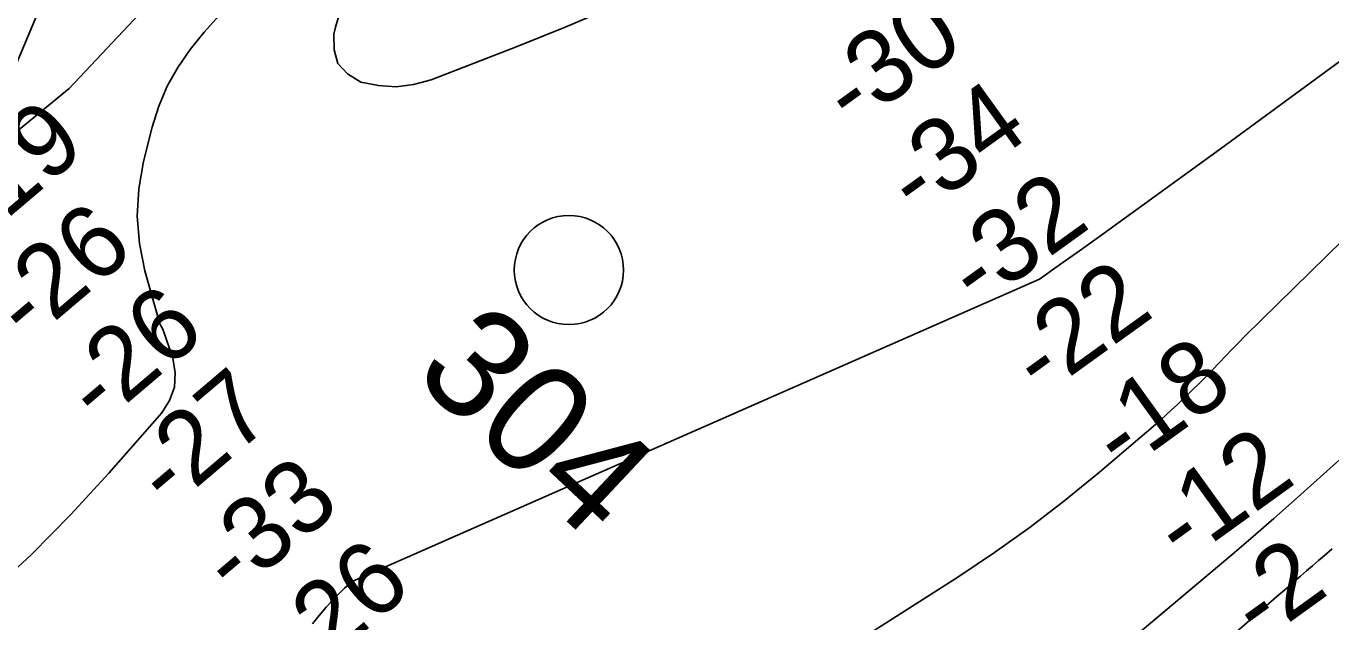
# Model space of a CAD drawing. Extents: x 3146026 to 3183936, y 897894 to 923344.
# Drawn here: x 3178564 to 3179758, y 905898 to 906444 of the extents above; entities that cross this region are included whole.
import ezdxf

# ---------------------------------------------------------------- set-up
doc = ezdxf.new("R2010")
doc.units = 0
for name, color, linetype in [('V-RIVR-IDEN', 7, 'Continuous'), ('V-RIVR-MILE', 7, 'Continuous'), ('V-RIVR-RANG', 7, 'Continuous'), ('V-TOPO-DPTH', 7, 'Continuous'), ('V-TOPO-MAJR', 7, 'Continuous'), ('V-TOPO-MINR', 7, 'Continuous')]:
    doc.layers.add(name, color=color, linetype=linetype)

msp = doc.modelspace()

# ---------------------------------------------------------------- linework, layer by layer
at = {"layer": 'V-RIVR-MILE'}
msp.add_circle((3179060.7, 906220.3), 50, dxfattribs=at)
at = {"layer": 'V-TOPO-DPTH'}
for points in [[(3178836.3, 907080.3), (3178544.9, 906385.4)], [(3178836.3, 907080.3), (3178544.9, 906385.4)], [(3178076.4, 905954.5), (3178603.2, 906386.4), (3178805.5, 906601.9), (3178846.8, 906645.7), (3178888.2, 906689.4), (3178929.7, 906733), (3178971.4, 906776.5), (3179027.5, 906834.9), (3179041.9, 906848.1), (3179057, 906860.1), (3179073.5, 906870.2), (3179090.9, 906879), (3179139, 906900.1), (3179181, 906918.6), (3179222.9, 906937.4), (3179264.7, 906956.5), (3179306.4, 906975.7), (3179358.1, 906999.8), (3179425.3, 907031.7), (3179453.4, 907045.4), (3179470.3, 907053.7), (3179483.1, 907013.3), (3179468.5, 907004.3)], [(3178076.4, 905954.5), (3178603.2, 906386.4), (3178805.5, 906601.9)], [(3178740.3, 906453.1), (3178726.9, 906438), (3178714.1, 906422.4), (3178702.8, 906405.9), (3178693, 906388.6), (3178685.4, 906370.3), (3178679.3, 906351.2), (3178671.2, 906319.6), (3178666.9, 906294.5), (3178665.3, 906269.5), (3178667.6, 906244.5), (3178672.6, 906219.6), (3178686.3, 906171.1), (3178686.6, 906170.4), (3178689, 906166.1), (3178698, 906139.5), (3178700.2, 906126), (3178699.7, 906113.1), (3178695.2, 906100.9), (3178688, 906089.4), (3178639.4, 906034.2), (3178604.6, 905996.5), (3178568.6, 905959.8), (3178530.9, 905924.9)], [(3178740.3, 906453.1), (3178726.9, 906438), (3178714.1, 906422.4), (3178702.8, 906405.9), (3178693, 906388.6), (3178685.4, 906370.3), (3178679.3, 906351.2), (3178671.2, 906319.6), (3178666.9, 906294.5), (3178665.3, 906269.5), (3178667.6, 906244.5), (3178672.6, 906219.6), (3178686.3, 906171.1), (3178686.6, 906170.4), (3178689, 906166.1), (3178698, 906139.5), (3178700.2, 906126), (3178699.7, 906113.1), (3178695.2, 906100.9), (3178688, 906089.4), (3178639.4, 906034.2), (3178604.6, 905996.5), (3178568.6, 905959.8), (3178530.9, 905924.9)], [(3178826.1, 905896.1), (3178832.1, 905903.9), (3178838.6, 905911.4), (3178848.9, 905922.5), (3178852.1, 905925.8), (3178855.4, 905929), (3178858.8, 905932), (3178862.3, 905935), (3179491.5, 906212), (3179510, 906224.9), (3179528.3, 906237.9), (3179546.5, 906251), (3179657.2, 906331.3), (3179730.6, 906384.9), (3179803.8, 906438.7)], [(3178826.1, 905896.1), (3178832.1, 905903.9), (3178838.6, 905911.4), (3178848.9, 905922.5), (3178852.1, 905925.8), (3178855.4, 905929), (3178858.8, 905932), (3178862.3, 905935), (3179491.5, 906212), (3179510, 906224.9), (3179528.3, 906237.9), (3179546.5, 906251), (3179657.2, 906331.3), (3179730.6, 906384.9), (3179803.8, 906438.7)], [(3179784.5, 906262.7), (3179679.7, 906159.6), (3179673.7, 906153.6), (3179667.7, 906147.5), (3179661.8, 906141.4), (3179656, 906135.2), (3179650.1, 906129), (3179644.2, 906122.9), (3179638.2, 906116.8), (3179632.1, 906110.9), (3179617.5, 906096.8), (3179612.6, 906092.2), (3179607.7, 906087.7), (3179602.8, 906083.2), (3179597.7, 906078.9), (3179546.4, 906035.1), (3179515.1, 906009.5), (3179483.2, 905984.9), (3179450.3, 905961.5), (3179416.7, 905939.1), (3179241.7, 905827.3)], [(3179784.5, 906262.7), (3179679.7, 906159.6), (3179673.7, 906153.6), (3179667.7, 906147.5), (3179661.8, 906141.4), (3179656, 906135.2), (3179650.1, 906129), (3179644.2, 906122.9), (3179638.2, 906116.8), (3179632.1, 906110.9), (3179617.5, 906096.8), (3179612.6, 906092.2), (3179607.7, 906087.7), (3179602.8, 906083.2), (3179597.7, 906078.9), (3179546.4, 906035.1), (3179515.1, 906009.5), (3179483.2, 905984.9), (3179450.3, 905961.5), (3179416.7, 905939.1), (3179241.7, 905827.3)], [(3179795.9, 906073), (3179725.1, 906009.5), (3179706.2, 905992.8), (3179687.2, 905976.2), (3179668.1, 905959.7), (3179648.9, 905943.4), (3179303.8, 905653.5)], [(3179303.8, 905653.5), (3179648.9, 905943.4), (3179668.1, 905959.7), (3179687.2, 905976.2), (3179706.2, 905992.8), (3179725.1, 906009.5), (3179795.9, 906073)]]:
    msp.add_lwpolyline(points, dxfattribs=at)
at = {"layer": 'V-TOPO-MAJR'}
msp.add_lwpolyline([(3178852.7, 906462.2), (3178847, 906442.7), (3178845.5, 906436.2), (3178845.7, 906421.9), (3178849.3, 906409.5), (3178858, 906400.1), (3178870.2, 906392.5), (3178886.4, 906389.2), (3178902.5, 906388), (3178918.6, 906390.1), (3178934.6, 906394.5), (3179013.4, 906425.1), (3179035.3, 906433.8), (3179057.2, 906442.7), (3179079, 906451.9)], dxfattribs=at)
at = {"layer": 'V-TOPO-MINR'}
for points in [[(3178836.3, 907080.3), (3178544.9, 906385.4)], [(3178076.4, 905954.5), (3178603.2, 906386.4), (3178805.5, 906601.9)], [(3178740.3, 906453.1), (3178726.9, 906438), (3178714.1, 906422.4), (3178702.8, 906405.9), (3178693, 906388.6), (3178685.4, 906370.3), (3178679.3, 906351.2), (3178671.2, 906319.6), (3178666.9, 906294.5), (3178665.3, 906269.5), (3178667.6, 906244.5), (3178672.6, 906219.6), (3178686.3, 906171.1), (3178686.6, 906170.4), (3178689, 906166.1), (3178698, 906139.5), (3178700.2, 906126), (3178699.7, 906113.1), (3178695.2, 906100.9), (3178688, 906089.4), (3178639.4, 906034.2), (3178604.6, 905996.5), (3178568.6, 905959.8), (3178530.9, 905924.9)], [(3178826.1, 905896.1), (3178832.1, 905903.9), (3178838.6, 905911.4), (3178848.9, 905922.5), (3178852.1, 905925.8), (3178855.4, 905929), (3178858.8, 905932), (3178862.3, 905935), (3179491.5, 906212), (3179510, 906224.9), (3179528.3, 906237.9), (3179546.5, 906251), (3179657.2, 906331.3), (3179730.6, 906384.9), (3179803.8, 906438.7)], [(3179784.5, 906262.7), (3179679.7, 906159.6), (3179673.7, 906153.6), (3179667.7, 906147.5), (3179661.8, 906141.4), (3179656, 906135.2), (3179650.1, 906129), (3179644.2, 906122.9), (3179638.2, 906116.8), (3179632.1, 906110.9), (3179617.5, 906096.8), (3179612.6, 906092.2), (3179607.7, 906087.7), (3179602.8, 906083.2), (3179597.7, 906078.9), (3179546.4, 906035.1), (3179515.1, 906009.5), (3179483.2, 905984.9), (3179450.3, 905961.5), (3179416.7, 905939.1), (3179241.7, 905827.3)], [(3179303.8, 905653.5), (3179648.9, 905943.4), (3179668.1, 905959.7), (3179687.2, 905976.2), (3179706.2, 905992.8), (3179725.1, 906009.5), (3179795.9, 906073)], [(3179513.7, 905750), (3179709, 905921.1), (3179714.4, 905925.8), (3179719.8, 905930.5), (3179725.2, 905935.3), (3179730.7, 905940), (3179736.1, 905944.7), (3179741.5, 905949.4), (3179747, 905954.1), (3179752.4, 905958.8), (3179759.6, 905964.9)]]:
    msp.add_lwpolyline(points, dxfattribs=at)

# ---------------------------------------------------------------- texts
at = {"layer": 'V-RIVR-IDEN'}
msp.add_text('304', height=100, rotation=316.8437, dxfattribs=at).set_placement((3178916.3, 906123.5))
at = {"layer": 'V-RIVR-RANG'}
for s, rotation, p in [('-30', 35.8003, (3179320.4, 906348.4)), ('-34', 35.8003, (3179379.3, 906267.6)), ('-19', 40.3142, (3178522.2, 906246.3)), ('-32', 35.8003, (3179435, 906184.5)), ('-26', 40.3142, (3178565.8, 906152.3)), ('-22', 35.8003, (3179493.4, 906103.4)), ('-26', 40.3142, (3178631.1, 906076.6)), ('-18', 35.8003, (3179566.9, 906033.1)), ('-27', 40.3142, (3178694.9, 905999.5)), ('-12', 35.8003, (3179623.2, 905950.4)), ('-33', 40.3142, (3178754.8, 905919.3)), ('-26', 40.3142, (3178820.4, 905843.8)), ('-2', 35.8003, (3179693.7, 905878))]:
    msp.add_text(s, height=67, rotation=rotation, dxfattribs=at).set_placement(p)

doc.saveas('drawing.dxf')
